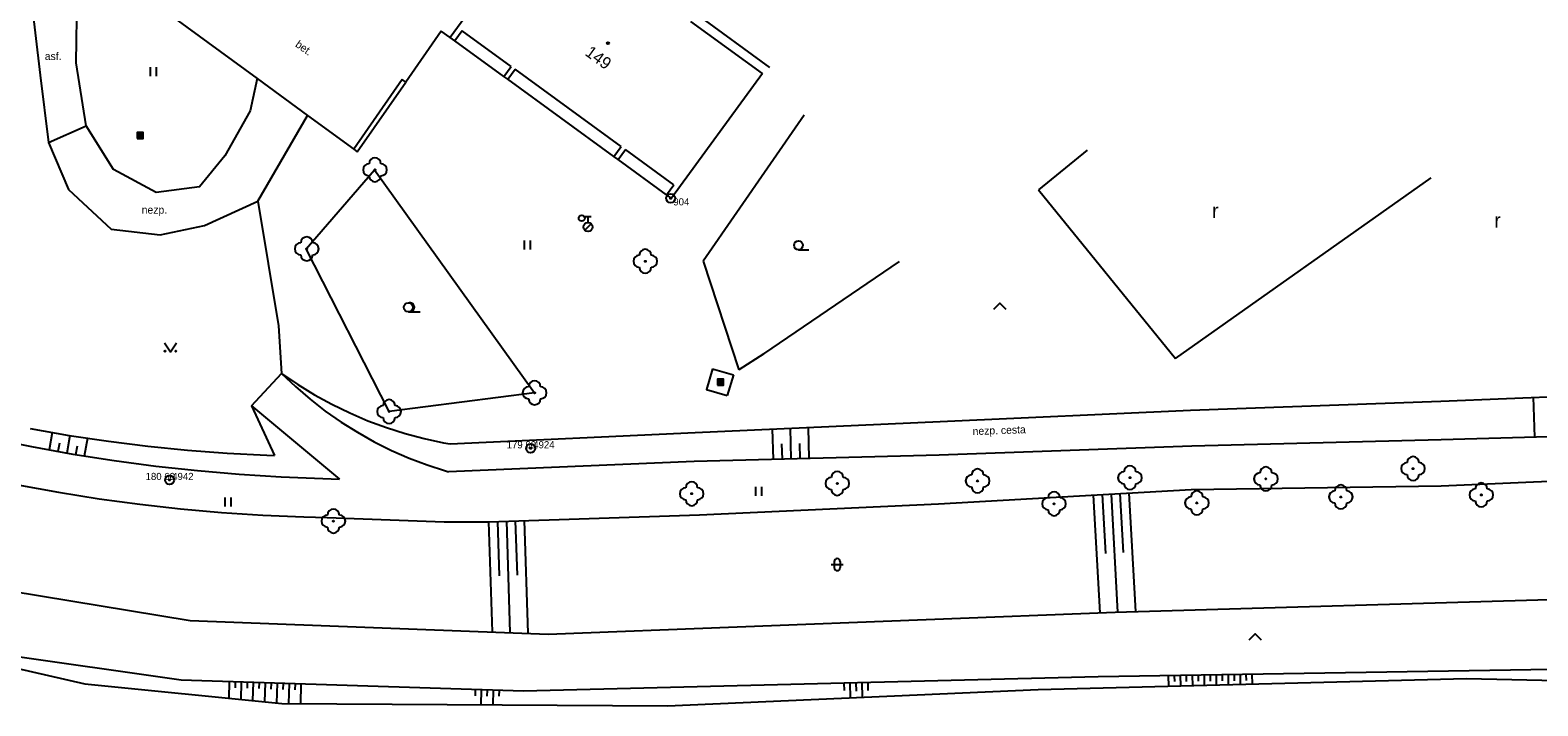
# Model space of a CAD drawing. Extents: x -538441 to -536770, y -1181008 to -1179809.
# Drawn here: x -537522 to -537395.9, y -1180722.3 to -1180665.8 of the extents above; entities that cross this region are included whole.
import ezdxf

# ---------------------------------------------------------------- set-up
doc = ezdxf.new("R2010")
doc.units = 0
for name, color, linetype in [('Vrstva 10', 7, 'Continuous'), ('Vrstva 11', 7, 'Continuous'), ('Vrstva 14', 7, 'Continuous'), ('Vrstva 15', 7, 'Continuous'), ('Vrstva 21', 7, 'Continuous'), ('Vrstva 22', 7, 'Continuous'), ('Vrstva 23', 7, 'Continuous'), ('Vrstva 25', 7, 'Continuous'), ('Vrstva 28', 7, 'Continuous'), ('Vrstva 36', 7, 'Continuous'), ('Vrstva 39', 7, 'Continuous'), ('Vrstva 40', 7, 'Continuous'), ('Vrstva 47', 7, 'Continuous'), ('Vrstva 5', 7, 'Continuous'), ('Vrstva 7', 7, 'Continuous'), ('Vrstva 8', 7, 'Continuous')]:
    doc.layers.add(name, color=color, linetype=linetype)

msp = doc.modelspace()

# ---------------------------------------------------------------- linework, layer by layer
at = {"layer": 'Vrstva 10'}
for p, q in [((-537511.99, -1180663.3), (-537503.026, -1180669.886)), ((-537487.633, -1180665.928), (-537490.591, -1180670.168)), ((-537486.87, -1180666.46), (-537487.633, -1180665.928)), ((-537503.026, -1180669.886), (-537498.794, -1180672.976)), ((-537490.878, -1180669.967), (-537494.94, -1180675.79)), ((-537490.591, -1180670.168), (-537490.878, -1180669.967)), ((-537498.794, -1180672.976), (-537494.94, -1180675.79))]:
    msp.add_line(p, q, dxfattribs=at)
for points in [[(-537502.97, -1180680.12), (-537501.22, -1180690.564)], [(-537501.22, -1180690.564), (-537500.986, -1180694.536)]]:
    msp.add_lwpolyline(points, dxfattribs=at)
at = {"layer": 'Vrstva 11'}
for p, q in [((-537518.17, -1180668.57), (-537518.06, -1180661.64)), ((-537522, -1180662.66), (-537521.16, -1180669.61)), ((-537460.141, -1180668.942), (-537466.25, -1180664.49)), ((-537521.16, -1180669.61), (-537520.46, -1180675.24)), ((-537517.32, -1180673.82), (-537518.17, -1180668.57)), ((-537494.656, -1180675.995), (-537490.591, -1180670.168)), ((-537502.97, -1180680.12), (-537498.794, -1180672.976)), ((-537520.46, -1180675.24), (-537517.32, -1180673.82)), ((-537494.94, -1180675.79), (-537494.656, -1180675.995)), ((-537507.43, -1180682.16), (-537502.97, -1180680.12)), ((-537503.5, -1180697.246), (-537500.986, -1180694.536)), ((-537464.922, -1180694.166), (-537463.182, -1180694.658)), ((-537463.182, -1180694.658), (-537463.698, -1180696.382))]:
    msp.add_line(p, q, dxfattribs=at)
for points in [[(-537503.026, -1180669.886), (-537503.6, -1180672.59), (-537505.71, -1180676.33)], [(-537511.46, -1180679.4), (-537515.02, -1180677.48), (-537517.32, -1180673.82)], [(-537520.46, -1180675.24), (-537518.8, -1180679.16), (-537515.22, -1180682.47)], [(-537505.71, -1180676.33), (-537507.85, -1180678.94), (-537511.46, -1180679.4)], [(-537515.22, -1180682.47), (-537511.12, -1180682.96), (-537507.43, -1180682.16)], [(-537464.922, -1180694.166), (-537465.438, -1180695.89), (-537463.698, -1180696.382)]]:
    msp.add_lwpolyline(points, dxfattribs=at)
at = {"layer": 'Vrstva 14'}
for p, q in [((-537404.006, -1180696.855), (-537383.257, -1180696.001)), ((-537503.5, -1180697.246), (-537496.137, -1180703.371)), ((-537503.5, -1180697.246), (-537501.555, -1180701.407)), ((-537424.948, -1180697.62), (-537404.006, -1180696.855)), ((-537466.378, -1180699.474), (-537445.876, -1180698.559)), ((-537445.876, -1180698.559), (-537424.948, -1180697.62)), ((-537486.861, -1180700.435), (-537466.378, -1180699.474)), ((-537383.147, -1180699.485), (-537403.976, -1180700.095)), ((-537512.155, -1180700.628), (-537508.849, -1180700.959)), ((-537424.842, -1180700.622), (-537445.969, -1180701.386)), ((-537403.976, -1180700.095), (-537424.842, -1180700.622)), ((-537518.448, -1180701.283), (-537514.981, -1180701.824)), ((-537466.466, -1180701.894), (-537486.999, -1180702.764)), ((-537445.969, -1180701.386), (-537466.466, -1180701.894)), ((-537508.015, -1180702.668), (-537504.52, -1180702.971)), ((-537403.969, -1180703.948), (-537383.056, -1180703.011)), ((-537519.642, -1180704.479), (-537516.245, -1180705.021)), ((-537446.015, -1180705.434), (-537424.887, -1180704.253)), ((-537424.887, -1180704.253), (-537403.969, -1180703.948)), ((-537509.416, -1180705.868), (-537505.989, -1180706.172)), ((-537466.003, -1180706.367), (-537446.015, -1180705.434)), ((-537497.151, -1180706.588), (-537487.36, -1180706.941)), ((-537487.36, -1180706.941), (-537483.645, -1180706.944)), ((-537483.645, -1180706.944), (-537466.003, -1180706.367)), ((-537523.671, -1180712.712), (-537508.61, -1180715.19)), ((-537431.26, -1180714.51), (-537377.02, -1180712.91)), ((-537478.67, -1180716.34), (-537431.26, -1180714.51)), ((-537508.61, -1180715.19), (-537478.67, -1180716.34)), ((-537535.37, -1180716.42), (-537517.43, -1180720.49)), ((-537509.36, -1180720.19), (-537524.428, -1180718.057)), ((-537364.47, -1180718.81), (-537432.66, -1180719.92)), ((-537432.66, -1180719.92), (-537480.74, -1180721.12)), ((-537437.69, -1180720.97), (-537401.85, -1180720.05)), ((-537401.85, -1180720.05), (-537383.276, -1180720.472)), ((-537517.43, -1180720.49), (-537500.95, -1180722.15)), ((-537480.74, -1180721.12), (-537509.36, -1180720.19)), ((-537468.69, -1180722.34), (-537437.69, -1180720.97)), ((-537500.95, -1180722.15), (-537468.69, -1180722.34))]:
    msp.add_line(p, q, dxfattribs=at)
for points in [[(-537500.986, -1180694.536), (-537499.817, -1180695.646), (-537498.594, -1180696.696), (-537497.32, -1180697.685), (-537495.999, -1180698.609), (-537494.634, -1180699.466), (-537493.228, -1180700.255)], [(-537500.986, -1180694.536), (-537499.62, -1180695.466), (-537498.211, -1180696.328), (-537496.761, -1180697.121), (-537495.275, -1180697.843), (-537493.755, -1180698.493), (-537492.186, -1180699.075)], [(-537525.339, -1180699.965), (-537521.901, -1180700.663), (-537518.448, -1180701.283)], [(-537522.01, -1180699.158), (-537518.737, -1180699.727), (-537515.451, -1180700.217), (-537512.155, -1180700.628)], [(-537492.186, -1180699.075), (-537490.631, -1180699.567), (-537489.034, -1180699.99), (-537487.418, -1180700.335), (-537486.861, -1180700.435)], [(-537508.849, -1180700.959), (-537505.537, -1180701.211), (-537502.219, -1180701.382), (-537501.555, -1180701.407)], [(-537493.228, -1180700.255), (-537491.785, -1180700.973), (-537490.307, -1180701.619), (-537488.8, -1180702.19), (-537487.266, -1180702.686), (-537486.999, -1180702.764)], [(-537514.981, -1180701.824), (-537511.503, -1180702.286), (-537508.015, -1180702.668)], [(-537526.396, -1180703.158), (-537523.027, -1180703.858), (-537519.642, -1180704.479)], [(-537504.52, -1180702.971), (-537501.018, -1180703.194), (-537497.512, -1180703.337), (-537496.137, -1180703.371)], [(-537516.245, -1180705.021), (-537512.835, -1180705.484), (-537509.416, -1180705.868)], [(-537505.989, -1180706.172), (-537502.555, -1180706.397), (-537499.117, -1180706.541), (-537497.151, -1180706.588)]]:
    msp.add_lwpolyline(points, dxfattribs=at)
at = {"layer": 'Vrstva 15'}
for p, q in [((-537396.279, -1180696.537), (-537396.181, -1180699.867)), ((-537520.163, -1180699.489), (-537520.426, -1180700.938)), ((-537518.683, -1180699.736), (-537518.95, -1180701.205)), ((-537517.201, -1180699.966), (-537517.474, -1180701.473)), ((-537459.926, -1180699.186), (-537459.862, -1180701.73)), ((-537458.427, -1180699.119), (-537458.363, -1180701.693)), ((-537456.928, -1180699.052), (-537456.863, -1180701.656)), ((-537519.56, -1180700.365), (-537519.688, -1180701.072)), ((-537518.084, -1180700.632), (-537518.212, -1180701.339)), ((-537459.144, -1180700.431), (-537459.113, -1180701.712)), ((-537457.645, -1180700.394), (-537457.613, -1180701.675)), ((-537432.514, -1180714.558), (-537433.064, -1180704.71)), ((-537432.04, -1180709.597), (-537432.315, -1180704.668)), ((-537431.014, -1180714.503), (-537431.566, -1180704.626)), ((-537430.542, -1180709.513), (-537430.818, -1180704.585)), ((-537429.514, -1180714.459), (-537430.069, -1180704.543)), ((-537483.343, -1180716.16), (-537483.645, -1180706.944)), ((-537482.746, -1180711.464), (-537482.895, -1180706.92)), ((-537481.841, -1180716.218), (-537482.145, -1180706.895)), ((-537481.247, -1180711.415), (-537481.396, -1180706.871)), ((-537480.337, -1180716.276), (-537480.646, -1180706.846)), ((-537426.803, -1180719.825), (-537426.788, -1180720.69)), ((-537426.303, -1180719.817), (-537426.295, -1180720.316)), ((-537425.803, -1180719.808), (-537425.789, -1180720.665)), ((-537425.303, -1180719.8), (-537425.295, -1180720.3)), ((-537424.803, -1180719.792), (-537424.789, -1180720.639)), ((-537424.303, -1180719.784), (-537424.295, -1180720.284)), ((-537423.803, -1180719.776), (-537423.79, -1180720.613)), ((-537423.303, -1180719.768), (-537423.295, -1180720.268)), ((-537422.803, -1180719.76), (-537422.79, -1180720.588)), ((-537422.303, -1180719.751), (-537422.295, -1180720.251)), ((-537421.803, -1180719.743), (-537421.79, -1180720.562)), ((-537421.303, -1180719.735), (-537421.295, -1180720.235)), ((-537420.804, -1180719.727), (-537420.79, -1180720.536)), ((-537420.304, -1180719.719), (-537420.295, -1180720.219)), ((-537419.804, -1180719.711), (-537419.79, -1180720.511)), ((-537505.348, -1180720.32), (-537505.392, -1180721.703)), ((-537504.848, -1180720.337), (-537504.865, -1180720.836)), ((-537504.349, -1180720.353), (-537504.395, -1180721.803)), ((-537503.849, -1180720.369), (-537503.865, -1180720.869)), ((-537503.349, -1180720.385), (-537503.399, -1180721.903)), ((-537502.849, -1180720.402), (-537502.866, -1180720.901)), ((-537502.35, -1180720.418), (-537502.401, -1180722.004)), ((-537501.85, -1180720.434), (-537501.866, -1180720.934)), ((-537501.35, -1180720.45), (-537501.405, -1180722.104)), ((-537500.85, -1180720.467), (-537500.867, -1180720.966)), ((-537500.351, -1180720.483), (-537500.405, -1180722.153)), ((-537499.851, -1180720.499), (-537499.867, -1180720.999)), ((-537499.351, -1180720.515), (-537499.405, -1180722.159)), ((-537484.781, -1180720.989), (-537484.791, -1180721.499)), ((-537484.281, -1180721.005), (-537484.306, -1180722.248)), ((-537483.781, -1180721.021), (-537483.791, -1180721.519)), ((-537483.281, -1180721.037), (-537483.305, -1180722.254)), ((-537482.781, -1180721.054), (-537482.791, -1180721.539)), ((-537453.946, -1180720.451), (-537453.926, -1180721.065)), ((-537453.445, -1180720.439), (-537453.408, -1180721.665)), ((-537452.945, -1180720.426), (-537452.924, -1180721.108)), ((-537452.445, -1180720.414), (-537452.408, -1180721.62)), ((-537451.945, -1180720.401), (-537451.925, -1180721.044))]:
    msp.add_line(p, q, dxfattribs=at)
at = {"layer": 'Vrstva 21'}
for centre, radius in [((-537468.43, -1180679.89), 0.375), ((-537468.43, -1180679.89), 0.05), ((-537480.145, -1180700.805), 0.375), ((-537480.145, -1180700.805), 0.05), ((-537510.347, -1180703.457), 0.375), ((-537510.347, -1180703.457), 0.05)]:
    msp.add_circle(centre, radius, dxfattribs=at)
at = {"layer": 'Vrstva 22'}
for centre in [(-537493.16, -1180677.51), (-537498.87, -1180684.12), (-537470.55, -1180685.16), (-537479.81, -1180696.16), (-537491.98, -1180697.73), (-537406.33, -1180702.5), (-537454.49, -1180703.74), (-537442.76, -1180703.53), (-537430.01, -1180703.26), (-537418.64, -1180703.36), (-537466.67, -1180704.6), (-537412.37, -1180704.87), (-537400.62, -1180704.7), (-537436.36, -1180705.44), (-537424.41, -1180705.37), (-537496.64, -1180706.89)]:
    msp.add_circle(centre, 0.05, dxfattribs=at)
for centre, start, end in [((-537493.66, -1180677.51), 90, 270), ((-537493.16, -1180677.01), 0, 180), ((-537492.66, -1180677.51), 270, 90), ((-537493.16, -1180678.01), 180, 0), ((-537498.87, -1180683.62), 0, 180), ((-537499.37, -1180684.12), 90, 270), ((-537498.87, -1180684.62), 180, 0), ((-537498.37, -1180684.12), 270, 90), ((-537471.05, -1180685.16), 90, 270), ((-537470.55, -1180684.66), 0, 180), ((-537470.05, -1180685.16), 270, 90), ((-537470.55, -1180685.66), 180, 0), ((-537480.31, -1180696.16), 90, 270), ((-537479.81, -1180695.66), 0, 180), ((-537479.31, -1180696.16), 270, 90), ((-537492.48, -1180697.73), 90, 270), ((-537491.98, -1180697.23), 0, 180), ((-537491.48, -1180697.73), 270, 90), ((-537479.81, -1180696.66), 180, 0), ((-537491.98, -1180698.23), 180, 0), ((-537430.01, -1180702.76), 0, 180), ((-537418.64, -1180702.86), 0, 180), ((-537406.83, -1180702.5), 90, 270), ((-537406.33, -1180702), 0, 180), ((-537405.83, -1180702.5), 270, 90), ((-537466.67, -1180704.1), 0, 180), ((-537454.99, -1180703.74), 90, 270), ((-537454.49, -1180703.24), 0, 180), ((-537453.99, -1180703.74), 270, 90), ((-537443.26, -1180703.53), 90, 270), ((-537442.76, -1180703.03), 0, 180), ((-537442.26, -1180703.53), 270, 90), ((-537430.51, -1180703.26), 90, 270), ((-537430.01, -1180703.76), 180, 0), ((-537429.51, -1180703.26), 270, 90), ((-537419.14, -1180703.36), 90, 270), ((-537418.14, -1180703.36), 270, 90), ((-537406.33, -1180703), 180, 0), ((-537400.62, -1180704.2), 0, 180), ((-537467.17, -1180704.6), 90, 270), ((-537466.17, -1180704.6), 270, 90), ((-537454.49, -1180704.24), 180, 0), ((-537442.76, -1180704.03), 180, 0), ((-537436.86, -1180705.44), 90, 270), ((-537436.36, -1180704.94), 0, 180), ((-537435.86, -1180705.44), 270, 90), ((-537424.91, -1180705.37), 90, 270), ((-537424.41, -1180704.87), 0, 180), ((-537423.91, -1180705.37), 270, 90), ((-537418.64, -1180703.86), 180, 0), ((-537412.87, -1180704.87), 90, 270), ((-537412.37, -1180704.37), 0, 180), ((-537411.87, -1180704.87), 270, 90), ((-537401.12, -1180704.7), 90, 270), ((-537400.12, -1180704.7), 270, 90), ((-537496.64, -1180706.39), 0, 180), ((-537466.67, -1180705.1), 180, 0), ((-537436.36, -1180705.94), 180, 0), ((-537424.41, -1180705.87), 180, 0), ((-537412.37, -1180705.37), 180, 0), ((-537400.62, -1180705.2), 180, 0), ((-537497.14, -1180706.89), 90, 270), ((-537496.64, -1180707.39), 180, 0), ((-537496.14, -1180706.89), 270, 90)]:
    msp.add_arc(centre, 0.5, start, end, dxfattribs=at)
at = {"layer": 'Vrstva 23'}
for p, q in [((-537433.58, -1180675.87), (-537437.65, -1180679.18)), ((-537498.92, -1180684.12), (-537493.21, -1180677.51)), ((-537493.21, -1180677.51), (-537479.81, -1180696.16)), ((-537426.2, -1180693.3), (-537404.8, -1180678.18)), ((-537437.65, -1180679.18), (-537426.2, -1180693.3)), ((-537491.98, -1180697.73), (-537498.92, -1180684.12)), ((-537479.81, -1180696.16), (-537491.98, -1180697.73))]:
    msp.add_line(p, q, dxfattribs=at)
at = {"layer": 'Vrstva 25'}
for points in [[(-537513.06, -1180674.9), (-537512.56, -1180674.9), (-537512.56, -1180674.4), (-537513.06, -1180674.4)], [(-537513.01, -1180674.85), (-537512.61, -1180674.85), (-537512.61, -1180674.45), (-537513.01, -1180674.45)], [(-537512.96, -1180674.8), (-537512.66, -1180674.8), (-537512.66, -1180674.5), (-537512.96, -1180674.5)], [(-537512.91, -1180674.75), (-537512.71, -1180674.75), (-537512.71, -1180674.55), (-537512.91, -1180674.55)], [(-537512.86, -1180674.7), (-537512.76, -1180674.7), (-537512.76, -1180674.6), (-537512.86, -1180674.6)], [(-537464.517, -1180695.517), (-537464.017, -1180695.517), (-537464.017, -1180695.017), (-537464.517, -1180695.017)], [(-537464.467, -1180695.467), (-537464.067, -1180695.467), (-537464.067, -1180695.067), (-537464.467, -1180695.067)], [(-537464.417, -1180695.417), (-537464.117, -1180695.417), (-537464.117, -1180695.117), (-537464.417, -1180695.117)], [(-537464.367, -1180695.367), (-537464.167, -1180695.367), (-537464.167, -1180695.167), (-537464.367, -1180695.167)], [(-537464.317, -1180695.317), (-537464.217, -1180695.317), (-537464.217, -1180695.217), (-537464.317, -1180695.217)]]:
    msp.add_lwpolyline(points, close=True, dxfattribs=at)
at = {"layer": 'Vrstva 28'}
for p, q in [((-537475.598, -1180682.572), (-537475.068, -1180682.042)), ((-537475.59, -1180681.425), (-537475.09, -1180681.425)), ((-537475.34, -1180681.925), (-537475.34, -1180681.425))]:
    msp.add_line(p, q, dxfattribs=at)
for centre, radius in [((-537475.87, -1180681.56), 0.25), ((-537475.34, -1180682.3), 0.375)]:
    msp.add_circle(centre, radius, dxfattribs=at)
at = {"layer": 'Vrstva 36'}
for p, q in [((-537511.934, -1180669.672), (-537511.934, -1180668.922)), ((-537511.434, -1180669.672), (-537511.434, -1180668.922)), ((-537480.665, -1180684.167), (-537480.665, -1180683.417)), ((-537480.165, -1180684.167), (-537480.165, -1180683.417)), ((-537457.736, -1180684.192), (-537456.861, -1180684.192)), ((-537490.369, -1180689.387), (-537489.369, -1180689.387)), ((-537505.688, -1180705.661), (-537505.688, -1180704.911)), ((-537505.188, -1180705.661), (-537505.188, -1180704.911)), ((-537461.296, -1180704.773), (-537461.296, -1180704.023)), ((-537460.796, -1180704.773), (-537460.796, -1180704.023)), ((-537454.998, -1180710.531), (-537453.998, -1180710.531)), ((-537454.748, -1180710.281), (-537454.748, -1180710.781)), ((-537454.248, -1180710.281), (-537454.248, -1180710.781))]:
    msp.add_line(p, q, dxfattribs=at)
for points in [[(-537441.386, -1180689.171), (-537440.886, -1180688.671), (-537440.386, -1180689.171)], [(-537510.768, -1180691.975), (-537510.268, -1180692.725), (-537509.768, -1180691.975)], [(-537420.031, -1180716.808), (-537419.531, -1180716.308), (-537419.031, -1180716.808)]]:
    msp.add_lwpolyline(points, dxfattribs=at)
for centre, radius in [((-537457.736, -1180683.817), 0.375), ((-537490.369, -1180689.012), 0.375), ((-537510.718, -1180692.675), 0.05), ((-537509.819, -1180692.675), 0.05)]:
    msp.add_circle(centre, radius, dxfattribs=at)
for centre, radius, start, end in [((-537490.244, -1180689.012), 0.375, 260.40593, 99.59406), ((-537454.498, -1180710.281), 0.25, 0, 180), ((-537454.498, -1180710.781), 0.25, 180, 0)]:
    msp.add_arc(centre, radius, start, end, dxfattribs=at)
at = {"layer": 'Vrstva 39'}
for radius in [0.09, 0.0398]:
    msp.add_circle((-537473.67, -1180666.92), radius, dxfattribs=at)
at = {"layer": 'Vrstva 5'}
for p, q in [((-537479.24, -1180655.98), (-537486.87, -1180666.46)), ((-537485.863, -1180665.875), (-537486.47, -1180666.72)), ((-537481.758, -1180668.859), (-537485.863, -1180665.875)), ((-537486.47, -1180666.72), (-537486.87, -1180666.46)), ((-537482.37, -1180669.7), (-537486.47, -1180666.72)), ((-537482.37, -1180669.7), (-537481.758, -1180668.859)), ((-537482.06, -1180669.94), (-537482.37, -1180669.7)), ((-537482.06, -1180669.94), (-537481.448, -1180669.099)), ((-537472.568, -1180675.569), (-537481.448, -1180669.099)), ((-537460.746, -1180669.452), (-537468.35, -1180679.89)), ((-537473.18, -1180676.41), (-537482.06, -1180669.94)), ((-537473.18, -1180676.41), (-537472.568, -1180675.569)), ((-537472.82, -1180676.66), (-537472.208, -1180675.819)), ((-537468.158, -1180678.769), (-537472.208, -1180675.819)), ((-537472.82, -1180676.66), (-537473.18, -1180676.41)), ((-537468.77, -1180679.61), (-537472.82, -1180676.66)), ((-537468.77, -1180679.61), (-537468.158, -1180678.769)), ((-537468.35, -1180679.89), (-537468.77, -1180679.61))]:
    msp.add_line(p, q, dxfattribs=at)
msp.add_lwpolyline([(-537460.746, -1180669.452), (-537466.732, -1180665.105)], dxfattribs=at)
at = {"layer": 'Vrstva 7'}
for p, q in [((-537457.256, -1180672.939), (-537465.7, -1180685.15)), ((-537465.7, -1180685.15), (-537462.728, -1180694.25)), ((-537460.64, -1180692.9), (-537449.283, -1180685.191))]:
    msp.add_line(p, q, dxfattribs=at)
at = {"layer": 'Vrstva 8'}
msp.add_line((-537460.64, -1180692.9), (-537462.728, -1180694.25), dxfattribs=at)

# ---------------------------------------------------------------- texts
at = {"layer": 'Vrstva 22'}
for s, p in [('179 60 ', (-537482.145, -1180700.805)), ('180 60 ', (-537512.347, -1180703.457))]:
    msp.add_text(s, height=0.6, dxfattribs=at).set_placement(p)
at = {"layer": 'Vrstva 23'}
for s, p in [(' 904', (-537468.43, -1180680.49)), (' 4924', (-537480.145, -1180700.805)), (' 4942', (-537510.347, -1180703.457))]:
    msp.add_text(s, height=0.6, dxfattribs=at).set_placement(p)
at = {"layer": 'Vrstva 36'}
for p in [(-537423.137, -1180681.529), (-537399.523, -1180682.337)]:
    msp.add_text('r', height=1.2, dxfattribs=at).set_placement(p)
at = {"layer": 'Vrstva 40'}
for s, rotation, p in [('bet.', 324.55429, (-537499.883, -1180667.16)), ('nezp. cesta', 2.0381, (-537443.159, -1180699.698))]:
    msp.add_text(s, height=0.65, rotation=rotation, dxfattribs=at).set_placement(p)
for s, p in [('asf.', (-537520.782, -1180668.331)), ('nezp.', (-537512.672, -1180681.182))]:
    msp.add_text(s, height=0.65, dxfattribs=at).set_placement(p)
at = {"layer": 'Vrstva 47'}
msp.add_text('149', height=1, rotation=323.92278, dxfattribs=at).set_placement((-537475.662, -1180667.874))

doc.saveas('drawing.dxf')
